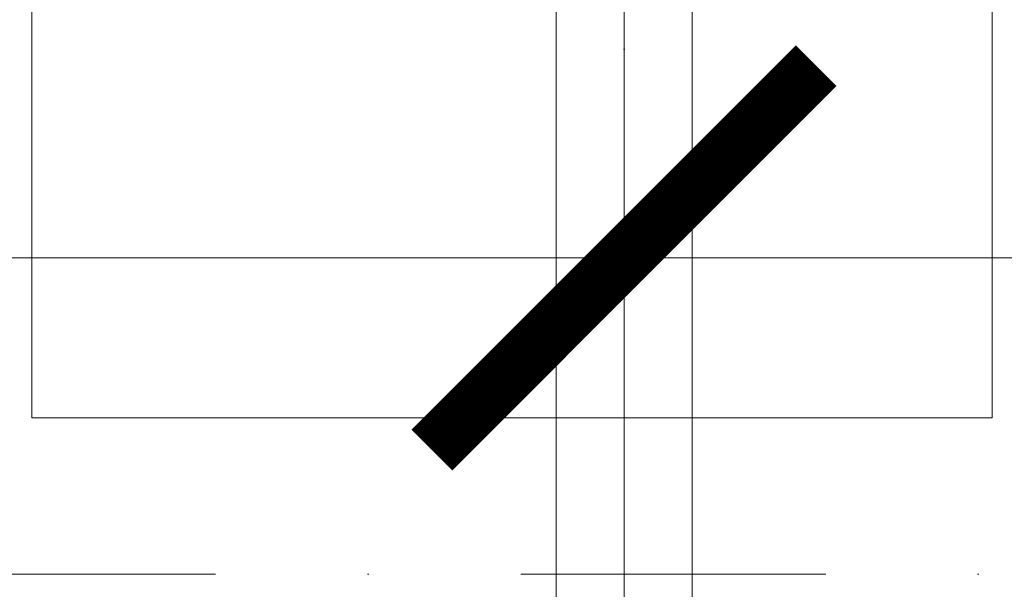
# Model space of a CAD drawing. Header units: millimetres. Extents: x -1695604 to 5289369, y -1488057 to 2187451.
# Tile 520 of 656: x 329245 to 330475, y 149981 to 150692. Entities that reach past the tile are written whole.
import ezdxf
from ezdxf import colors
from ezdxf.entities.mleader import LeaderData, LeaderLine
from ezdxf.math import Vec2, Vec3

# ---------------------------------------------------------------- set-up
doc = ezdxf.new("R2010")
doc.units = ezdxf.units.MM
doc.linetypes.add('CENTERX2', pattern=[101.6, 63.5, -12.7, 12.7, -12.7])
doc.linetypes.add('DASHDOT', pattern=[25.4, 12.7, -6.35, 0, -6.35])
doc.layers.get('Defpoints').update_dxf_attribs({"color": 8})
for name, color, linetype, lineweight in [('A99_FVE', 30, 'Continuous', 5), ('A99_N_koty-200', 5, 'Continuous', 5), ('A99_N_koty-200 @ 1', 5, 'Continuous', 5), ('A99_N_koty-200 @ 10', 5, 'Continuous', 5), ('A99_N_koty-200 @ 100', 5, 'Continuous', 5), ('A99_N_koty-200 @ 200', 5, 'Continuous', 5), ('A99_N_koty-200 @ 250 (1)', 5, 'Continuous', 5), ('A99_N_koty-200 @ 250 (2)', 5, 'Continuous', 5), ('A99_N_koty-200 @ 400', 5, 'Continuous', 5), ('A99_N_txt-popis-50 @ 200', 240, 'Continuous', 9), ('A99_S_osy', 1, 'CENTERX2', 5)]:
    doc.layers.add(name, color=color, linetype=linetype, lineweight=lineweight)
doc.styles.add('A99_kota', font='isocpeur.ttf', dxfattribs={"height": 2})
doc.styles.add('A99_popis', font='isocpeur.ttf')
doc.dimstyles.new('A99_kota_200 new', dxfattribs={"dimscale": 200, "dimtxt": 2, "dimasz": 1.2, "dimexe": 0.5, "dimexo": 1.5, "dimgap": 0.3, "dimtad": 1, "dimdec": 0, "dimzin": 3, "dimdsep": 46, "dimtxsty": 'A99_kota', "dimblk": 'ARCHTICK', "dimcen": 2.5, "dimazin": 2, "dimtfac": 0.75, "dimtdec": 0, "dimtmove": 2, "dimatfit": 0, "dimfxl": 0, "dimtolj": 1, "dimtzin": 0, "dimlwd": 5, "dimlwe": 5, "dimarcsym": 0})

# ---------------------------------------------------------------- blocks, each defined once
blk = doc.blocks.new('_ArchTick')
at = {"color": 0, "linetype": 'ByBlock', "const_width": 0.15}
blk.add_lwpolyline([(-0.5, -0.5), (0.5, 0.5)], dxfattribs=at)
blk = doc.blocks.new('*D4773')
at = {"layer": 'A99_N_koty-200', "color": 0, "linetype": 'Continuous', "lineweight": 5, "ltscale": 10, "transparency": 16777216}
for p, q in [((299400, 150190), (299400, 151090)), ((330000, 150190), (330000, 151090)), ((299400, 150990), (330000, 150990))]:
    blk.add_line(p, q, dxfattribs=at)
at = {"layer": 'Defpoints', "color": 0, "linetype": 'Continuous', "lineweight": 18, "ltscale": 10, "transparency": 16777216}
for p in [(330000, 150990), (299400, 148960), (330000, 148920)]:
    blk.add_point(p, dxfattribs=at)
at = {"layer": 'A99_N_koty-200', "color": 0, "linetype": 'Continuous', "lineweight": 5, "ltscale": 10, "transparency": 16777216, "xscale": 240, "yscale": 240, "zscale": 240, "rotation": 180}
blk.add_blockref('_ArchTick', (299400, 150990), dxfattribs=at)
at = {"layer": 'A99_N_koty-200', "color": 0, "linetype": 'Continuous', "lineweight": 5, "ltscale": 10, "transparency": 16777216, "xscale": 240, "yscale": 240, "zscale": 240}
blk.add_blockref('_ArchTick', (330000, 150990), dxfattribs=at)
at = {"layer": 'A99_N_koty-200', "color": 0, "linetype": 'Continuous', "ltscale": 10, "transparency": 16777216, "insert": (314700, 151250), "char_height": 400, "attachment_point": 5, "style": 'A99_kota'}
blk.add_mtext('\\A1;30600', dxfattribs=at)
blk = doc.blocks.new('*D4774')
at = {"layer": 'A99_N_koty-200', "color": 0, "linetype": 'Continuous', "lineweight": 5, "ltscale": 10, "transparency": 16777216}
for p, q in [((299400, 149995), (299400, 150445)), ((330000, 149995), (330000, 150445)), ((299400, 150395), (330000, 150395))]:
    blk.add_line(p, q, dxfattribs=at)
at = {"layer": 'Defpoints', "color": 0, "linetype": 'Continuous', "lineweight": 18, "ltscale": 10, "transparency": 16777216}
for p in [(330000, 150395), (299400, 148960), (330000, 148920)]:
    blk.add_point(p, dxfattribs=at)
at = {"layer": 'A99_N_koty-200', "color": 0, "linetype": 'Continuous', "lineweight": 5, "ltscale": 10, "transparency": 16777216, "xscale": 120, "yscale": 120, "zscale": 120, "rotation": 180}
blk.add_blockref('_ArchTick', (299400, 150395), dxfattribs=at)
at = {"layer": 'A99_N_koty-200', "color": 0, "linetype": 'Continuous', "lineweight": 5, "ltscale": 10, "transparency": 16777216, "xscale": 120, "yscale": 120, "zscale": 120}
blk.add_blockref('_ArchTick', (330000, 150395), dxfattribs=at)
at = {"layer": 'A99_N_koty-200', "color": 0, "linetype": 'Continuous', "ltscale": 10, "transparency": 16777216, "insert": (314700, 150525), "char_height": 200, "attachment_point": 5, "style": 'A99_kota'}
blk.add_mtext('\\A1;30600', dxfattribs=at)
blk = doc.blocks.new('*D4775')
at = {"layer": 'A99_N_koty-200', "color": 0, "linetype": 'Continuous', "lineweight": 5, "ltscale": 10, "transparency": 16777216}
for p, q in [((299400, 150391), (299400, 150395.5)), ((299400, 150395), (330000, 150395)), ((330000, 150391), (330000, 150395.5))]:
    blk.add_line(p, q, dxfattribs=at)
at = {"layer": 'Defpoints', "color": 0, "linetype": 'Continuous', "lineweight": 18, "ltscale": 10, "transparency": 16777216}
for p in [(330000, 150395), (299400, 148960), (330000, 148920)]:
    blk.add_point(p, dxfattribs=at)
at = {"layer": 'A99_N_koty-200', "color": 0, "linetype": 'Continuous', "lineweight": 5, "ltscale": 10, "transparency": 16777216, "xscale": 1.2, "yscale": 1.2, "zscale": 1.2, "rotation": 180}
blk.add_blockref('_ArchTick', (299400, 150395), dxfattribs=at)
at = {"layer": 'A99_N_koty-200', "color": 0, "linetype": 'Continuous', "lineweight": 5, "ltscale": 10, "transparency": 16777216, "xscale": 1.2, "yscale": 1.2, "zscale": 1.2}
blk.add_blockref('_ArchTick', (330000, 150395), dxfattribs=at)
at = {"layer": 'A99_N_koty-200', "color": 0, "linetype": 'Continuous', "ltscale": 10, "transparency": 16777216, "insert": (314700, 150396.3), "char_height": 2, "attachment_point": 5, "style": 'A99_kota'}
blk.add_mtext('\\A1;30600', dxfattribs=at)
blk = doc.blocks.new('*D4776')
at = {"layer": 'A99_N_koty-200', "color": 0, "linetype": 'Continuous', "lineweight": 5, "ltscale": 10, "transparency": 16777216}
for p, q in [((299400, 149560), (299400, 150595)), ((330000, 149520), (330000, 150595)), ((299400, 150395), (330000, 150395))]:
    blk.add_line(p, q, dxfattribs=at)
at = {"layer": 'Defpoints', "color": 0, "linetype": 'Continuous', "lineweight": 18, "ltscale": 10, "transparency": 16777216}
for p in [(330000, 150395), (299400, 148960), (330000, 148920)]:
    blk.add_point(p, dxfattribs=at)
at = {"layer": 'A99_N_koty-200', "color": 0, "linetype": 'Continuous', "lineweight": 5, "ltscale": 10, "transparency": 16777216, "xscale": 480, "yscale": 480, "zscale": 480, "rotation": 180}
blk.add_blockref('_ArchTick', (299400, 150395), dxfattribs=at)
at = {"layer": 'A99_N_koty-200', "color": 0, "linetype": 'Continuous', "lineweight": 5, "ltscale": 10, "transparency": 16777216, "xscale": 480, "yscale": 480, "zscale": 480}
blk.add_blockref('_ArchTick', (330000, 150395), dxfattribs=at)
at = {"layer": 'A99_N_koty-200', "color": 0, "linetype": 'Continuous', "ltscale": 10, "transparency": 16777216, "insert": (314700, 150915), "char_height": 800, "attachment_point": 5, "style": 'A99_kota'}
blk.add_mtext('\\A1;30600', dxfattribs=at)
blk = doc.blocks.new('*D4777')
at = {"layer": 'A99_N_koty-200', "color": 0, "linetype": 'Continuous', "lineweight": 5, "ltscale": 10, "transparency": 16777216}
for p, q in [((299400, 150355), (299400, 150400)), ((299400, 150395), (330000, 150395)), ((330000, 150355), (330000, 150400))]:
    blk.add_line(p, q, dxfattribs=at)
at = {"layer": 'Defpoints', "color": 0, "linetype": 'Continuous', "lineweight": 18, "ltscale": 10, "transparency": 16777216}
for p in [(330000, 150395), (299400, 148960), (330000, 148920)]:
    blk.add_point(p, dxfattribs=at)
at = {"layer": 'A99_N_koty-200', "color": 0, "linetype": 'Continuous', "lineweight": 5, "ltscale": 10, "transparency": 16777216, "xscale": 12, "yscale": 12, "zscale": 12, "rotation": 180}
blk.add_blockref('_ArchTick', (299400, 150395), dxfattribs=at)
at = {"layer": 'A99_N_koty-200', "color": 0, "linetype": 'Continuous', "lineweight": 5, "ltscale": 10, "transparency": 16777216, "xscale": 12, "yscale": 12, "zscale": 12}
blk.add_blockref('_ArchTick', (330000, 150395), dxfattribs=at)
at = {"layer": 'A99_N_koty-200', "color": 0, "linetype": 'Continuous', "ltscale": 10, "transparency": 16777216, "insert": (314700, 150408), "char_height": 20, "attachment_point": 5, "style": 'A99_kota'}
blk.add_mtext('\\A1;30600', dxfattribs=at)
blk = doc.blocks.new('*D4778')
at = {"layer": 'A99_N_koty-200', "color": 0, "linetype": 'Continuous', "lineweight": 5, "ltscale": 10, "transparency": 16777216}
for p, q in [((299400, 149395), (299400, 150520)), ((330000, 149395), (330000, 150520)), ((299400, 150395), (330000, 150395))]:
    blk.add_line(p, q, dxfattribs=at)
at = {"layer": 'Defpoints', "color": 0, "linetype": 'Continuous', "lineweight": 18, "ltscale": 10, "transparency": 16777216}
for p in [(330000, 150395), (299400, 148960), (330000, 148920)]:
    blk.add_point(p, dxfattribs=at)
at = {"layer": 'A99_N_koty-200', "color": 0, "linetype": 'Continuous', "lineweight": 5, "ltscale": 10, "transparency": 16777216, "xscale": 300, "yscale": 300, "zscale": 300, "rotation": 180}
blk.add_blockref('_ArchTick', (299400, 150395), dxfattribs=at)
at = {"layer": 'A99_N_koty-200', "color": 0, "linetype": 'Continuous', "lineweight": 5, "ltscale": 10, "transparency": 16777216, "xscale": 300, "yscale": 300, "zscale": 300}
blk.add_blockref('_ArchTick', (330000, 150395), dxfattribs=at)
at = {"layer": 'A99_N_koty-200', "color": 0, "linetype": 'Continuous', "ltscale": 10, "transparency": 16777216, "insert": (314700, 150720), "char_height": 500, "attachment_point": 5, "style": 'A99_kota'}
blk.add_mtext('\\A1;30600', dxfattribs=at)
blk = doc.blocks.new('*D4779')
at = {"layer": 'A99_N_koty-200', "color": 0, "linetype": 'Continuous', "lineweight": 5, "ltscale": 10, "transparency": 16777216}
for p, q in [((299400, 149395), (299400, 150520)), ((330000, 149395), (330000, 150520)), ((299400, 150395), (330000, 150395))]:
    blk.add_line(p, q, dxfattribs=at)
at = {"layer": 'Defpoints', "color": 0, "linetype": 'Continuous', "lineweight": 18, "ltscale": 10, "transparency": 16777216}
for p in [(330000, 150395), (299400, 148960), (330000, 148920)]:
    blk.add_point(p, dxfattribs=at)
at = {"layer": 'A99_N_koty-200', "color": 0, "linetype": 'Continuous', "lineweight": 5, "ltscale": 10, "transparency": 16777216, "xscale": 300, "yscale": 300, "zscale": 300, "rotation": 180}
blk.add_blockref('_ArchTick', (299400, 150395), dxfattribs=at)
at = {"layer": 'A99_N_koty-200', "color": 0, "linetype": 'Continuous', "lineweight": 5, "ltscale": 10, "transparency": 16777216, "xscale": 300, "yscale": 300, "zscale": 300}
blk.add_blockref('_ArchTick', (330000, 150395), dxfattribs=at)
at = {"layer": 'A99_N_koty-200', "color": 0, "linetype": 'Continuous', "ltscale": 10, "transparency": 16777216, "insert": (314700, 150720), "char_height": 500, "attachment_point": 5, "style": 'A99_kota'}
blk.add_mtext('\\A1;30600', dxfattribs=at)
blk = doc.blocks.new('*D4781')
at = {"layer": 'A99_N_koty-200', "color": 0, "linetype": 'Continuous', "lineweight": 5, "ltscale": 10, "transparency": 16777216}
for p, q in [((330000, 150190), (330000, 151090)), ((378275, 150190), (378275, 151090)), ((330000, 150990), (378275, 150990))]:
    blk.add_line(p, q, dxfattribs=at)
at = {"layer": 'Defpoints', "color": 0, "linetype": 'Continuous', "lineweight": 18, "ltscale": 10, "transparency": 16777216}
for p in [(378275, 150990), (330000, 148920), (378275, 148920)]:
    blk.add_point(p, dxfattribs=at)
at = {"layer": 'A99_N_koty-200', "color": 0, "linetype": 'Continuous', "lineweight": 5, "ltscale": 10, "transparency": 16777216, "xscale": 240, "yscale": 240, "zscale": 240, "rotation": 180}
blk.add_blockref('_ArchTick', (330000, 150990), dxfattribs=at)
at = {"layer": 'A99_N_koty-200', "color": 0, "linetype": 'Continuous', "lineweight": 5, "ltscale": 10, "transparency": 16777216, "xscale": 240, "yscale": 240, "zscale": 240}
blk.add_blockref('_ArchTick', (378275, 150990), dxfattribs=at)
at = {"layer": 'A99_N_koty-200', "color": 0, "linetype": 'Continuous', "ltscale": 10, "transparency": 16777216, "insert": (354778.8, 151330), "char_height": 400, "attachment_point": 5, "style": 'A99_kota'}
blk.add_mtext('\\A1;48275', dxfattribs=at)
blk = doc.blocks.new('*D4782')
at = {"layer": 'A99_N_koty-200', "color": 0, "linetype": 'Continuous', "lineweight": 5, "ltscale": 10, "transparency": 16777216}
for p, q in [((330000, 149995), (330000, 150445)), ((378275, 149995), (378275, 150445)), ((330000, 150395), (378275, 150395))]:
    blk.add_line(p, q, dxfattribs=at)
at = {"layer": 'Defpoints', "color": 0, "linetype": 'Continuous', "lineweight": 18, "ltscale": 10, "transparency": 16777216}
for p in [(378275, 150395), (330000, 148920), (378275, 148920)]:
    blk.add_point(p, dxfattribs=at)
at = {"layer": 'A99_N_koty-200', "color": 0, "linetype": 'Continuous', "lineweight": 5, "ltscale": 10, "transparency": 16777216, "xscale": 120, "yscale": 120, "zscale": 120, "rotation": 180}
blk.add_blockref('_ArchTick', (330000, 150395), dxfattribs=at)
at = {"layer": 'A99_N_koty-200', "color": 0, "linetype": 'Continuous', "lineweight": 5, "ltscale": 10, "transparency": 16777216, "xscale": 120, "yscale": 120, "zscale": 120}
blk.add_blockref('_ArchTick', (378275, 150395), dxfattribs=at)
at = {"layer": 'A99_N_koty-200', "color": 0, "linetype": 'Continuous', "ltscale": 10, "transparency": 16777216, "insert": (354137.5, 150525), "char_height": 200, "attachment_point": 5, "style": 'A99_kota'}
blk.add_mtext('\\A1;48275', dxfattribs=at)
blk = doc.blocks.new('*D4783')
at = {"layer": 'A99_N_koty-200', "color": 0, "linetype": 'Continuous', "lineweight": 5, "ltscale": 10, "transparency": 16777216}
for p, q in [((330000, 150391), (330000, 150395.5)), ((330000, 150395), (378275, 150395)), ((378275, 150391), (378275, 150395.5))]:
    blk.add_line(p, q, dxfattribs=at)
at = {"layer": 'Defpoints', "color": 0, "linetype": 'Continuous', "lineweight": 18, "ltscale": 10, "transparency": 16777216}
for p in [(378275, 150395), (330000, 148920), (378275, 148920)]:
    blk.add_point(p, dxfattribs=at)
at = {"layer": 'A99_N_koty-200', "color": 0, "linetype": 'Continuous', "lineweight": 5, "ltscale": 10, "transparency": 16777216, "xscale": 1.2, "yscale": 1.2, "zscale": 1.2, "rotation": 180}
blk.add_blockref('_ArchTick', (330000, 150395), dxfattribs=at)
at = {"layer": 'A99_N_koty-200', "color": 0, "linetype": 'Continuous', "lineweight": 5, "ltscale": 10, "transparency": 16777216, "xscale": 1.2, "yscale": 1.2, "zscale": 1.2}
blk.add_blockref('_ArchTick', (378275, 150395), dxfattribs=at)
at = {"layer": 'A99_N_koty-200', "color": 0, "linetype": 'Continuous', "ltscale": 10, "transparency": 16777216, "insert": (354137.5, 150396.3), "char_height": 2, "attachment_point": 5, "style": 'A99_kota'}
blk.add_mtext('\\A1;48275', dxfattribs=at)
blk = doc.blocks.new('*D4784')
at = {"layer": 'A99_N_koty-200', "color": 0, "linetype": 'Continuous', "lineweight": 5, "ltscale": 10, "transparency": 16777216}
for p, q in [((330000, 149520), (330000, 150595)), ((378275, 149520), (378275, 150595)), ((330000, 150395), (378275, 150395))]:
    blk.add_line(p, q, dxfattribs=at)
at = {"layer": 'Defpoints', "color": 0, "linetype": 'Continuous', "lineweight": 18, "ltscale": 10, "transparency": 16777216}
for p in [(378275, 150395), (330000, 148920), (378275, 148920)]:
    blk.add_point(p, dxfattribs=at)
at = {"layer": 'A99_N_koty-200', "color": 0, "linetype": 'Continuous', "lineweight": 5, "ltscale": 10, "transparency": 16777216, "xscale": 480, "yscale": 480, "zscale": 480, "rotation": 180}
blk.add_blockref('_ArchTick', (330000, 150395), dxfattribs=at)
at = {"layer": 'A99_N_koty-200', "color": 0, "linetype": 'Continuous', "lineweight": 5, "ltscale": 10, "transparency": 16777216, "xscale": 480, "yscale": 480, "zscale": 480}
blk.add_blockref('_ArchTick', (378275, 150395), dxfattribs=at)
at = {"layer": 'A99_N_koty-200', "color": 0, "linetype": 'Continuous', "ltscale": 10, "transparency": 16777216, "insert": (354137.5, 150915), "char_height": 800, "attachment_point": 5, "style": 'A99_kota'}
blk.add_mtext('\\A1;48275', dxfattribs=at)
blk = doc.blocks.new('*D4785')
at = {"layer": 'A99_N_koty-200', "color": 0, "linetype": 'Continuous', "lineweight": 5, "ltscale": 10, "transparency": 16777216}
for p, q in [((330000, 150355), (330000, 150400)), ((330000, 150395), (378275, 150395)), ((378275, 150355), (378275, 150400))]:
    blk.add_line(p, q, dxfattribs=at)
at = {"layer": 'Defpoints', "color": 0, "linetype": 'Continuous', "lineweight": 18, "ltscale": 10, "transparency": 16777216}
for p in [(378275, 150395), (330000, 148920), (378275, 148920)]:
    blk.add_point(p, dxfattribs=at)
at = {"layer": 'A99_N_koty-200', "color": 0, "linetype": 'Continuous', "lineweight": 5, "ltscale": 10, "transparency": 16777216, "xscale": 12, "yscale": 12, "zscale": 12, "rotation": 180}
blk.add_blockref('_ArchTick', (330000, 150395), dxfattribs=at)
at = {"layer": 'A99_N_koty-200', "color": 0, "linetype": 'Continuous', "lineweight": 5, "ltscale": 10, "transparency": 16777216, "xscale": 12, "yscale": 12, "zscale": 12}
blk.add_blockref('_ArchTick', (378275, 150395), dxfattribs=at)
at = {"layer": 'A99_N_koty-200', "color": 0, "linetype": 'Continuous', "ltscale": 10, "transparency": 16777216, "insert": (354137.5, 150408), "char_height": 20, "attachment_point": 5, "style": 'A99_kota'}
blk.add_mtext('\\A1;48275', dxfattribs=at)
blk = doc.blocks.new('*D4786')
at = {"layer": 'A99_N_koty-200', "color": 0, "linetype": 'Continuous', "lineweight": 5, "ltscale": 10, "transparency": 16777216}
for p, q in [((330000, 149395), (330000, 150520)), ((378275, 149395), (378275, 150520)), ((330000, 150395), (378275, 150395))]:
    blk.add_line(p, q, dxfattribs=at)
at = {"layer": 'Defpoints', "color": 0, "linetype": 'Continuous', "lineweight": 18, "ltscale": 10, "transparency": 16777216}
for p in [(378275, 150395), (330000, 148920), (378275, 148920)]:
    blk.add_point(p, dxfattribs=at)
at = {"layer": 'A99_N_koty-200', "color": 0, "linetype": 'Continuous', "lineweight": 5, "ltscale": 10, "transparency": 16777216, "xscale": 300, "yscale": 300, "zscale": 300, "rotation": 180}
blk.add_blockref('_ArchTick', (330000, 150395), dxfattribs=at)
at = {"layer": 'A99_N_koty-200', "color": 0, "linetype": 'Continuous', "lineweight": 5, "ltscale": 10, "transparency": 16777216, "xscale": 300, "yscale": 300, "zscale": 300}
blk.add_blockref('_ArchTick', (378275, 150395), dxfattribs=at)
at = {"layer": 'A99_N_koty-200', "color": 0, "linetype": 'Continuous', "ltscale": 10, "transparency": 16777216, "insert": (354137.5, 150720), "char_height": 500, "attachment_point": 5, "style": 'A99_kota'}
blk.add_mtext('\\A1;48275', dxfattribs=at)
blk = doc.blocks.new('*D4787')
at = {"layer": 'A99_N_koty-200', "color": 0, "linetype": 'Continuous', "lineweight": 5, "ltscale": 10, "transparency": 16777216}
for p, q in [((330000, 149395), (330000, 150520)), ((378275, 149395), (378275, 150520)), ((330000, 150395), (378275, 150395))]:
    blk.add_line(p, q, dxfattribs=at)
at = {"layer": 'Defpoints', "color": 0, "linetype": 'Continuous', "lineweight": 18, "ltscale": 10, "transparency": 16777216}
for p in [(378275, 150395), (330000, 148920), (378275, 148920)]:
    blk.add_point(p, dxfattribs=at)
at = {"layer": 'A99_N_koty-200', "color": 0, "linetype": 'Continuous', "lineweight": 5, "ltscale": 10, "transparency": 16777216, "xscale": 300, "yscale": 300, "zscale": 300, "rotation": 180}
blk.add_blockref('_ArchTick', (330000, 150395), dxfattribs=at)
at = {"layer": 'A99_N_koty-200', "color": 0, "linetype": 'Continuous', "lineweight": 5, "ltscale": 10, "transparency": 16777216, "xscale": 300, "yscale": 300, "zscale": 300}
blk.add_blockref('_ArchTick', (378275, 150395), dxfattribs=at)
at = {"layer": 'A99_N_koty-200', "color": 0, "linetype": 'Continuous', "ltscale": 10, "transparency": 16777216, "insert": (354137.5, 150720), "char_height": 500, "attachment_point": 5, "style": 'A99_kota'}
blk.add_mtext('\\A1;48275', dxfattribs=at)
blk = doc.blocks.new('*U6017')
at = {"layer": 'A99_N_koty-200 @ 1', "linetype": 'Continuous', "ltscale": 10}
dim = blk.add_linear_dim(base=(330000, 150395), p1=(299400, 148960), p2=(330000, 148920), dimstyle='A99_kota_200 new', override={"dimscale": 1, "dimtix": 1, "dimtofl": 1, "dimtmove": 2, "dimatfit": 3}, dxfattribs=at)
dim.commit()
dim.dimension.update_dxf_attribs({"geometry": '*D4775', "text_midpoint": (314700, 150396.3)})
at = {"layer": 'A99_N_koty-200 @ 10', "linetype": 'Continuous', "ltscale": 10}
dim = blk.add_linear_dim(base=(330000, 150395), p1=(299400, 148960), p2=(330000, 148920), dimstyle='A99_kota_200 new', override={"dimscale": 10, "dimtix": 1, "dimtofl": 1, "dimtmove": 2, "dimatfit": 3}, dxfattribs=at)
dim.commit()
dim.dimension.update_dxf_attribs({"geometry": '*D4777', "text_midpoint": (314700, 150408)})
at = {"layer": 'A99_N_koty-200 @ 100', "linetype": 'Continuous', "ltscale": 10}
dim = blk.add_linear_dim(base=(330000, 150395), p1=(299400, 148960), p2=(330000, 148920), dimstyle='A99_kota_200 new', override={"dimscale": 100, "dimtix": 1, "dimtofl": 1, "dimtmove": 2, "dimatfit": 3}, dxfattribs=at)
dim.commit()
dim.dimension.update_dxf_attribs({"geometry": '*D4774', "text_midpoint": (314700, 150525)})
at = {"layer": 'A99_N_koty-200 @ 200', "linetype": 'Continuous', "ltscale": 10}
dim = blk.add_linear_dim(base=(330000, 150990), p1=(299400, 148960), p2=(330000, 148920), dimstyle='A99_kota_200 new', override={"dimscale": 200, "dimtix": 1, "dimtofl": 1, "dimtmove": 2, "dimatfit": 3}, dxfattribs=at)
dim.commit()
dim.dimension.update_dxf_attribs({"geometry": '*D4773', "text_midpoint": (314700, 151250)})
at = {"layer": 'A99_N_koty-200 @ 250 (1)', "linetype": 'Continuous', "ltscale": 10}
dim = blk.add_linear_dim(base=(330000, 150395), p1=(299400, 148960), p2=(330000, 148920), dimstyle='A99_kota_200 new', override={"dimscale": 250, "dimtix": 1, "dimtofl": 1, "dimtmove": 2, "dimatfit": 3}, dxfattribs=at)
dim.commit()
dim.dimension.update_dxf_attribs({"geometry": '*D4779', "text_midpoint": (314700, 150720)})
at = {"layer": 'A99_N_koty-200 @ 250 (2)', "linetype": 'Continuous', "ltscale": 10}
dim = blk.add_linear_dim(base=(330000, 150395), p1=(299400, 148960), p2=(330000, 148920), dimstyle='A99_kota_200 new', override={"dimscale": 250, "dimtix": 1, "dimtofl": 1, "dimtmove": 2, "dimatfit": 3}, dxfattribs=at)
dim.commit()
dim.dimension.update_dxf_attribs({"geometry": '*D4778', "text_midpoint": (314700, 150720)})
at = {"layer": 'A99_N_koty-200 @ 400', "linetype": 'Continuous', "ltscale": 10}
dim = blk.add_linear_dim(base=(330000, 150395), p1=(299400, 148960), p2=(330000, 148920), dimstyle='A99_kota_200 new', override={"dimscale": 400, "dimtix": 1, "dimtofl": 1, "dimtmove": 2, "dimatfit": 3}, dxfattribs=at)
dim.commit()
dim.dimension.update_dxf_attribs({"geometry": '*D4776', "text_midpoint": (314700, 150915)})
blk = doc.blocks.new('*U6018')
at = {"layer": 'A99_N_koty-200 @ 1', "linetype": 'Continuous', "ltscale": 10}
dim = blk.add_linear_dim(base=(378275, 150395), p1=(330000, 148920), p2=(378275, 148920), dimstyle='A99_kota_200 new', override={"dimscale": 1, "dimtix": 1, "dimtofl": 1, "dimtmove": 2, "dimatfit": 3}, dxfattribs=at)
dim.commit()
dim.dimension.update_dxf_attribs({"geometry": '*D4783', "text_midpoint": (354137.5, 150396.3)})
at = {"layer": 'A99_N_koty-200 @ 10', "linetype": 'Continuous', "ltscale": 10}
dim = blk.add_linear_dim(base=(378275, 150395), p1=(330000, 148920), p2=(378275, 148920), dimstyle='A99_kota_200 new', override={"dimscale": 10, "dimtix": 1, "dimtofl": 1, "dimtmove": 2, "dimatfit": 3}, dxfattribs=at)
dim.commit()
dim.dimension.update_dxf_attribs({"geometry": '*D4785', "text_midpoint": (354137.5, 150408)})
at = {"layer": 'A99_N_koty-200 @ 100', "linetype": 'Continuous', "ltscale": 10}
dim = blk.add_linear_dim(base=(378275, 150395), p1=(330000, 148920), p2=(378275, 148920), dimstyle='A99_kota_200 new', override={"dimscale": 100, "dimtix": 1, "dimtofl": 1, "dimtmove": 2, "dimatfit": 3}, dxfattribs=at)
dim.commit()
dim.dimension.update_dxf_attribs({"geometry": '*D4782', "text_midpoint": (354137.5, 150525)})
at = {"layer": 'A99_N_koty-200 @ 200', "linetype": 'Continuous', "ltscale": 10}
dim = blk.add_linear_dim(base=(378275, 150990), p1=(330000, 148920), p2=(378275, 148920), dimstyle='A99_kota_200 new', override={"dimscale": 200, "dimtix": 1, "dimtofl": 1, "dimtmove": 2, "dimatfit": 3}, dxfattribs=at)
dim.commit()
dim.dimension.update_dxf_attribs({"geometry": '*D4781', "text_midpoint": (354778.8, 151330), "dimtype": 128})
at = {"layer": 'A99_N_koty-200 @ 250 (1)', "linetype": 'Continuous', "ltscale": 10}
dim = blk.add_linear_dim(base=(378275, 150395), p1=(330000, 148920), p2=(378275, 148920), dimstyle='A99_kota_200 new', override={"dimscale": 250, "dimtix": 1, "dimtofl": 1, "dimtmove": 2, "dimatfit": 3}, dxfattribs=at)
dim.commit()
dim.dimension.update_dxf_attribs({"geometry": '*D4787', "text_midpoint": (354137.5, 150720)})
at = {"layer": 'A99_N_koty-200 @ 250 (2)', "linetype": 'Continuous', "ltscale": 10}
dim = blk.add_linear_dim(base=(378275, 150395), p1=(330000, 148920), p2=(378275, 148920), dimstyle='A99_kota_200 new', override={"dimscale": 250, "dimtix": 1, "dimtofl": 1, "dimtmove": 2, "dimatfit": 3}, dxfattribs=at)
dim.commit()
dim.dimension.update_dxf_attribs({"geometry": '*D4786', "text_midpoint": (354137.5, 150720)})
at = {"layer": 'A99_N_koty-200 @ 400', "linetype": 'Continuous', "ltscale": 10}
dim = blk.add_linear_dim(base=(378275, 150395), p1=(330000, 148920), p2=(378275, 148920), dimstyle='A99_kota_200 new', override={"dimscale": 400, "dimtix": 1, "dimtofl": 1, "dimtmove": 2, "dimatfit": 3}, dxfattribs=at)
dim.commit()
dim.dimension.update_dxf_attribs({"geometry": '*D4784', "text_midpoint": (354137.5, 150915)})

msp = doc.modelspace()

# ---------------------------------------------------------------- linework, layer by layer
at = {"layer": 'A99_FVE', "linetype": 'Continuous', "lineweight": 15, "ltscale": 2}
msp.add_lwpolyline([(329915, 155305.9), (330085, 155305.9), (330085, 149540.9), (329915, 149540.9)], close=True, dxfattribs=at)
at = {"layer": 'A99_FVE', "lineweight": 5, "ltscale": 2}
msp.add_lwpolyline([(330460, 150195), (330460, 150790), (329260, 150790), (329260, 150195)], close=True, dxfattribs=at)
at = {"layer": 'A99_S_osy', "linetype": 'DASHDOT', "lineweight": 5, "ltscale": 30}
for points in [[(330000, 250300), (330000, 146890)], [(452950, 150000), (297355, 150000)]]:
    msp.add_lwpolyline(points, dxfattribs=at)

# ---------------------------------------------------------------- block references
at = {"layer": 'A99_N_koty-200', "color": 3, "linetype": 'Continuous', "lineweight": 18}
for name in ['*U6018', '*U6017']:
    msp.add_blockref(name, (0, 0), dxfattribs=at)

# ---------------------------------------------------------------- leaders
at = {"layer": 'A99_N_txt-popis-50 @ 200', "lineweight": 9}
ml = msp.add_multileader_mtext('Standard', dxfattribs=at)
ml.set_content('\\A1;{\\fISOCPEUR|b1|i0|c238|p34;\\C256;ocelový nosník}', color=1, style='A99_popis')
ml.set_leader_properties(color=256, linetype='ByLayer', lineweight=-1)
ml.build(insert=Vec2(0, 0))
ml.multileader.update_dxf_attribs({"dogleg_length": 200, "arrow_head_size": 300, "scale": 200})
ctx = ml.context
ctx.base_point, ctx.scale, ctx.char_height, ctx.arrow_head_size, ctx.landing_gap_size, ctx.plane_origin = Vec3(21517.5, 152275), 200, 400, 300, 1000, Vec3(20965, 145696.7)
notes = []
notes.append((ctx, [(0, (1, 1, 0), (20717.5, 152275), (1, 0), 800, [(0, [(20720, 150347.5)], 0, [])])]))
ctx.mtext.insert, ctx.mtext.width, ctx.mtext.defined_height, ctx.mtext.flow_direction = Vec3(22517.5, 152533.2), 3664.376, 670, 5
for ctx, leaders in notes:
    for number, flags, end, landing, length, lines in leaders:
        leader = LeaderData()
        leader.index, (leader.has_last_leader_line, leader.has_dogleg_vector, leader.attachment_direction) = number, flags
        leader.last_leader_point, leader.dogleg_vector, leader.dogleg_length = Vec3(end), Vec3(landing), length
        for number, points, colour, breaks in lines:
            line = LeaderLine()
            line.index, line.vertices, line.color, line.breaks = number, Vec3.list(points), colors.encode_raw_color(colour), breaks
            leader.lines.append(line)
        ctx.leaders.append(leader)

doc.saveas('drawing.dxf')
